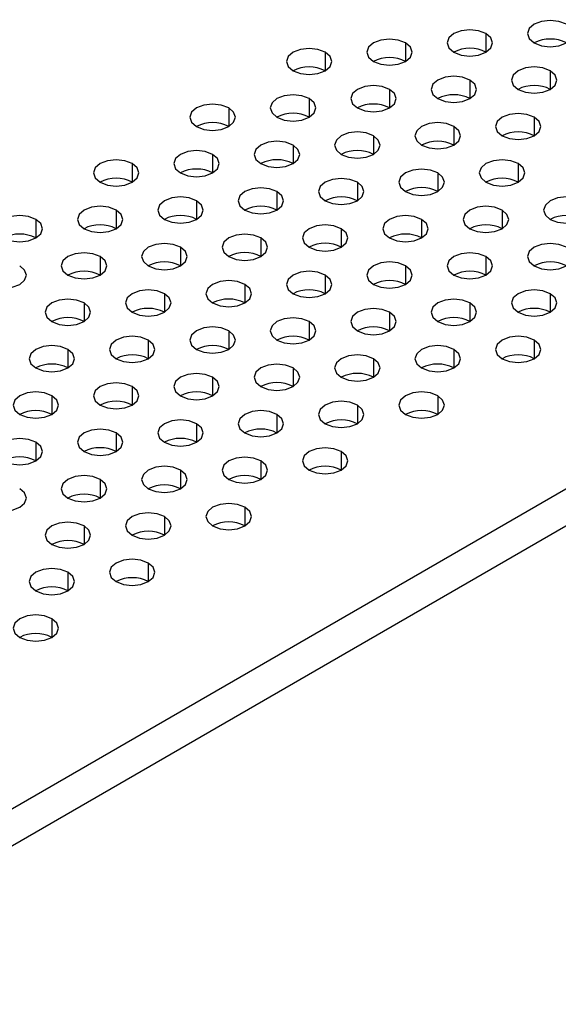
# Model space of a CAD drawing. Header units: millimetres. Extents: x 0 to 1118, y 0 to 864.
# Tile 359 of 438: x 987.52 to 989.89, y 689.69 to 694.02. Entities that reach past the tile are written whole.
import ezdxf

# ---------------------------------------------------------------- set-up
doc = ezdxf.new("R2010")
doc.units = ezdxf.units.MM

msp = doc.modelspace()

# ---------------------------------------------------------------- linework, layer by layer
at = {"color": 7, "linetype": 'Continuous', "lineweight": 25}
for p, q in [((1014.0395, 705.8734), (939.2276, 662.6854)), ((1014.1102, 705.7509), (939.2983, 662.5629))]:
    msp.add_line(p, q, dxfattribs=at)
at = {"color": 8, "linetype": 'Continuous', "lineweight": 25}
for p, q in [((989.5736, 693.9538), (989.5736, 693.8722)), ((989.2201, 693.913), (989.2201, 693.8314)), ((988.8665, 693.8722), (988.8665, 693.7906)), ((989.8565, 693.7906), (989.8565, 693.7089)), ((989.5029, 693.7497), (989.5029, 693.6681)), ((989.1494, 693.7089), (989.1494, 693.6273)), ((988.7958, 693.6681), (988.7958, 693.5865)), ((988.4423, 693.6273), (988.4423, 693.5456)), ((989.7858, 693.5865), (989.7858, 693.5048)), ((989.4322, 693.5456), (989.4322, 693.464)), ((989.0787, 693.5048), (989.0787, 693.4232)), ((988.7251, 693.464), (988.7251, 693.3824)), ((988.3716, 693.4232), (988.3716, 693.3415)), ((988.018, 693.3824), (988.018, 693.3007)), ((989.3615, 693.3415), (989.3615, 693.2599)), ((989.7151, 693.3824), (989.7151, 693.3007)), ((989.008, 693.3007), (989.008, 693.2191)), ((988.6544, 693.2599), (988.6544, 693.1783)), ((988.3008, 693.2191), (988.3008, 693.1374)), ((987.9473, 693.1783), (987.9473, 693.0966)), ((989.6443, 693.1783), (989.6443, 693.0966)), ((987.5937, 693.1374), (987.5937, 693.0558)), ((989.2908, 693.1374), (989.2908, 693.0558)), ((988.9372, 693.0966), (988.9372, 693.015)), ((988.5837, 693.0558), (988.5837, 692.9742)), ((988.2301, 693.015), (988.2301, 692.9333)), ((987.8766, 692.9742), (987.8766, 692.8925)), ((989.5736, 692.9742), (989.5736, 692.8925)), ((989.2201, 692.9333), (989.2201, 692.8517)), ((988.8665, 692.8925), (988.8665, 692.8109)), ((988.513, 692.8517), (988.513, 692.7701)), ((988.1594, 692.8109), (988.1594, 692.7292)), ((989.8565, 692.8109), (989.8565, 692.7292)), ((987.8059, 692.7701), (987.8059, 692.6884)), ((989.5029, 692.7701), (989.5029, 692.6884)), ((989.1494, 692.7292), (989.1494, 692.6476)), ((988.4423, 692.6476), (988.4423, 692.566)), ((988.7958, 692.6884), (988.7958, 692.6068)), ((988.0887, 692.6068), (988.0887, 692.5251)), ((989.7858, 692.6068), (989.7858, 692.5251)), ((987.7352, 692.566), (987.7352, 692.4843)), ((989.4322, 692.566), (989.4322, 692.4843)), ((989.0787, 692.5251), (989.0787, 692.4435)), ((988.7251, 692.4843), (988.7251, 692.4027)), ((988.3716, 692.4435), (988.3716, 692.3619)), ((988.018, 692.4027), (988.018, 692.321)), ((987.6644, 692.3619), (987.6644, 692.2802)), ((989.3615, 692.3619), (989.3615, 692.2802)), ((989.008, 692.321), (989.008, 692.2394)), ((988.6544, 692.2802), (988.6544, 692.1986)), ((988.3008, 692.2394), (988.3008, 692.1577)), ((987.9473, 692.1986), (987.9473, 692.1169)), ((987.5937, 692.1577), (987.5937, 692.0761)), ((988.9372, 692.1169), (988.9372, 692.0353)), ((988.5837, 692.0761), (988.5837, 691.9945)), ((988.2301, 692.0353), (988.2301, 691.9536)), ((987.8766, 691.9945), (987.8766, 691.9128)), ((988.513, 691.872), (988.513, 691.7904)), ((988.1594, 691.8312), (988.1594, 691.7495)), ((987.8059, 691.7904), (987.8059, 691.7087)), ((988.0887, 691.6271), (988.0887, 691.5454)), ((987.7352, 691.5863), (987.7352, 691.5046)), ((987.6644, 691.3822), (987.6644, 691.3005))]:
    msp.add_line(p, q, dxfattribs=at)
at = {"color": 7, "linetype": 'Continuous', "lineweight": 25, "flags": 128}
for points in [[(989.9272, 693.9947), (989.8947, 694.0072), (989.8565, 694.0116), (989.8182, 694.0072), (989.7858, 693.9947), (989.7641, 693.9759), (989.7565, 693.9538), (989.7641, 693.9318), (989.7858, 693.913)], [(989.7858, 693.913), (989.8182, 693.9005), (989.8565, 693.8961), (989.8947, 693.9005), (989.9272, 693.913), (989.9489, 693.9318), (989.9565, 693.9538), (989.9489, 693.9759), (989.9272, 693.9947)], [(989.5736, 693.9538), (989.5412, 693.9664), (989.5029, 693.9708), (989.4647, 693.9664), (989.4322, 693.9538), (989.4105, 693.9351), (989.4029, 693.913), (989.4105, 693.8909), (989.4322, 693.8722)], [(989.4322, 693.8722), (989.4647, 693.8597), (989.5029, 693.8553), (989.5412, 693.8597), (989.5736, 693.8722), (989.5953, 693.8909), (989.6029, 693.913), (989.5953, 693.9351), (989.5736, 693.9538)], [(989.2201, 693.913), (989.1876, 693.9255), (989.1494, 693.9299), (989.1111, 693.9255), (989.0787, 693.913), (989.057, 693.8943), (989.0494, 693.8722), (989.057, 693.8501), (989.0787, 693.8314)], [(989.0787, 693.8314), (989.1111, 693.8189), (989.1494, 693.8145), (989.1876, 693.8189), (989.2201, 693.8314), (989.2418, 693.8501), (989.2494, 693.8722), (989.2418, 693.8943), (989.2201, 693.913)], [(988.8665, 693.8722), (988.8341, 693.8847), (988.7958, 693.8891), (988.7576, 693.8847), (988.7251, 693.8722), (988.7034, 693.8535), (988.6958, 693.8314), (988.7034, 693.8093), (988.7251, 693.7906)], [(988.7251, 693.7906), (988.7576, 693.7781), (988.7958, 693.7737), (988.8341, 693.7781), (988.8665, 693.7906), (988.8882, 693.8093), (988.8958, 693.8314), (988.8882, 693.8535), (988.8665, 693.8722)], [(989.8565, 693.7906), (989.824, 693.8031), (989.7858, 693.8075), (989.7475, 693.8031), (989.7151, 693.7906), (989.6934, 693.7718), (989.6858, 693.7497), (989.6934, 693.7277), (989.7151, 693.7089)], [(989.7151, 693.7089), (989.7475, 693.6964), (989.7858, 693.692), (989.824, 693.6964), (989.8565, 693.7089), (989.8782, 693.7277), (989.8858, 693.7497), (989.8782, 693.7718), (989.8565, 693.7906)], [(989.5029, 693.7497), (989.4705, 693.7623), (989.4322, 693.7667), (989.3939, 693.7623), (989.3615, 693.7497), (989.3398, 693.731), (989.3322, 693.7089), (989.3398, 693.6868), (989.3615, 693.6681)], [(989.3615, 693.6681), (989.3939, 693.6556), (989.4322, 693.6512), (989.4705, 693.6556), (989.5029, 693.6681), (989.5246, 693.6868), (989.5322, 693.7089), (989.5246, 693.731), (989.5029, 693.7497)], [(989.1494, 693.7089), (989.1169, 693.7214), (989.0787, 693.7258), (989.0404, 693.7214), (989.008, 693.7089), (988.9863, 693.6902), (988.9787, 693.6681), (988.9863, 693.646), (989.008, 693.6273)], [(989.008, 693.6273), (989.0404, 693.6148), (989.0787, 693.6104), (989.1169, 693.6148), (989.1494, 693.6273), (989.1711, 693.646), (989.1787, 693.6681), (989.1711, 693.6902), (989.1494, 693.7089)], [(988.4423, 693.6273), (988.4098, 693.6398), (988.3716, 693.6442), (988.3333, 693.6398), (988.3008, 693.6273), (988.2792, 693.6086), (988.2716, 693.5865), (988.2792, 693.5644), (988.3008, 693.5456)], [(988.7958, 693.6681), (988.7634, 693.6806), (988.7251, 693.685), (988.6868, 693.6806), (988.6544, 693.6681), (988.6327, 693.6494), (988.6251, 693.6273), (988.6327, 693.6052), (988.6544, 693.5865)], [(988.6544, 693.5865), (988.6868, 693.5739), (988.7251, 693.5696), (988.7634, 693.5739), (988.7958, 693.5865), (988.8175, 693.6052), (988.8251, 693.6273), (988.8175, 693.6494), (988.7958, 693.6681)], [(988.3008, 693.5456), (988.3333, 693.5331), (988.3716, 693.5287), (988.4098, 693.5331), (988.4423, 693.5456), (988.4639, 693.5644), (988.4716, 693.5865), (988.4639, 693.6086), (988.4423, 693.6273)], [(989.7858, 693.5865), (989.7533, 693.599), (989.7151, 693.6034), (989.6768, 693.599), (989.6443, 693.5865), (989.6227, 693.5677), (989.6151, 693.5456), (989.6227, 693.5236), (989.6443, 693.5048)], [(989.4322, 693.5456), (989.3998, 693.5582), (989.3615, 693.5626), (989.3232, 693.5582), (989.2908, 693.5456), (989.2691, 693.5269), (989.2615, 693.5048), (989.2691, 693.4827), (989.2908, 693.464)], [(989.6443, 693.5048), (989.6768, 693.4923), (989.7151, 693.4879), (989.7533, 693.4923), (989.7858, 693.5048), (989.8074, 693.5236), (989.8151, 693.5456), (989.8074, 693.5677), (989.7858, 693.5865)], [(989.0787, 693.5048), (989.0462, 693.5173), (989.008, 693.5217), (988.9697, 693.5173), (988.9372, 693.5048), (988.9156, 693.4861), (988.908, 693.464), (988.9156, 693.4419), (988.9372, 693.4232)], [(989.2908, 693.464), (989.3232, 693.4515), (989.3615, 693.4471), (989.3998, 693.4515), (989.4322, 693.464), (989.4539, 693.4827), (989.4615, 693.5048), (989.4539, 693.5269), (989.4322, 693.5456)], [(988.7251, 693.464), (988.6927, 693.4765), (988.6544, 693.4809), (988.6161, 693.4765), (988.5837, 693.464), (988.562, 693.4453), (988.5544, 693.4232), (988.562, 693.4011), (988.5837, 693.3824)], [(988.9372, 693.4232), (988.9697, 693.4107), (989.008, 693.4063), (989.0462, 693.4107), (989.0787, 693.4232), (989.1003, 693.4419), (989.108, 693.464), (989.1003, 693.4861), (989.0787, 693.5048)], [(988.3716, 693.4232), (988.3391, 693.4357), (988.3008, 693.4401), (988.2626, 693.4357), (988.2301, 693.4232), (988.2085, 693.4045), (988.2008, 693.3824), (988.2085, 693.3603), (988.2301, 693.3415)], [(988.5837, 693.3824), (988.6161, 693.3698), (988.6544, 693.3655), (988.6927, 693.3698), (988.7251, 693.3824), (988.7468, 693.4011), (988.7544, 693.4232), (988.7468, 693.4453), (988.7251, 693.464)], [(988.018, 693.3824), (987.9856, 693.3949), (987.9473, 693.3993), (987.909, 693.3949), (987.8766, 693.3824), (987.8549, 693.3636), (987.8473, 693.3415), (987.8549, 693.3194), (987.8766, 693.3007)], [(988.2301, 693.3415), (988.2626, 693.329), (988.3008, 693.3246), (988.3391, 693.329), (988.3716, 693.3415), (988.3932, 693.3603), (988.4008, 693.3824), (988.3932, 693.4045), (988.3716, 693.4232)], [(989.7151, 693.3824), (989.6826, 693.3949), (989.6443, 693.3993), (989.6061, 693.3949), (989.5736, 693.3824), (989.552, 693.3636), (989.5443, 693.3415), (989.552, 693.3194), (989.5736, 693.3007)], [(987.8766, 693.3007), (987.909, 693.2882), (987.9473, 693.2838), (987.9856, 693.2882), (988.018, 693.3007), (988.0397, 693.3194), (988.0473, 693.3415), (988.0397, 693.3636), (988.018, 693.3824)], [(989.3615, 693.3415), (989.3291, 693.3541), (989.2908, 693.3584), (989.2525, 693.3541), (989.2201, 693.3415), (989.1984, 693.3228), (989.1908, 693.3007), (989.1984, 693.2786), (989.2201, 693.2599)], [(989.2201, 693.2599), (989.2525, 693.2474), (989.2908, 693.243), (989.3291, 693.2474), (989.3615, 693.2599), (989.3832, 693.2786), (989.3908, 693.3007), (989.3832, 693.3228), (989.3615, 693.3415)], [(989.5736, 693.3007), (989.6061, 693.2882), (989.6443, 693.2838), (989.6826, 693.2882), (989.7151, 693.3007), (989.7367, 693.3194), (989.7443, 693.3415), (989.7367, 693.3636), (989.7151, 693.3824)], [(989.008, 693.3007), (988.9755, 693.3132), (988.9372, 693.3176), (988.899, 693.3132), (988.8665, 693.3007), (988.8449, 693.282), (988.8372, 693.2599), (988.8449, 693.2378), (988.8665, 693.2191)], [(988.8665, 693.2191), (988.899, 693.2066), (988.9372, 693.2022), (988.9755, 693.2066), (989.008, 693.2191), (989.0296, 693.2378), (989.0372, 693.2599), (989.0296, 693.282), (989.008, 693.3007)], [(988.6544, 693.2599), (988.622, 693.2724), (988.5837, 693.2768), (988.5454, 693.2724), (988.513, 693.2599), (988.4913, 693.2412), (988.4837, 693.2191), (988.4913, 693.197), (988.513, 693.1783)], [(988.513, 693.1783), (988.5454, 693.1657), (988.5837, 693.1614), (988.622, 693.1657), (988.6544, 693.1783), (988.6761, 693.197), (988.6837, 693.2191), (988.6761, 693.2412), (988.6544, 693.2599)], [(988.3008, 693.2191), (988.2684, 693.2316), (988.2301, 693.236), (988.1919, 693.2316), (988.1594, 693.2191), (988.1377, 693.2004), (988.1301, 693.1783), (988.1377, 693.1562), (988.1594, 693.1374)], [(988.1594, 693.1374), (988.1919, 693.1249), (988.2301, 693.1205), (988.2684, 693.1249), (988.3008, 693.1374), (988.3225, 693.1562), (988.3301, 693.1783), (988.3225, 693.2004), (988.3008, 693.2191)], [(989.9979, 693.2191), (989.9655, 693.2316), (989.9272, 693.236), (989.8889, 693.2316), (989.8565, 693.2191), (989.8348, 693.2004), (989.8272, 693.1783), (989.8348, 693.1562), (989.8565, 693.1374)], [(989.8565, 693.1374), (989.8889, 693.1249), (989.9272, 693.1205), (989.9655, 693.1249), (989.9979, 693.1374), (990.0196, 693.1562), (990.0272, 693.1783), (990.0196, 693.2004), (989.9979, 693.2191)], [(987.9473, 693.1783), (987.9149, 693.1908), (987.8766, 693.1952), (987.8383, 693.1908), (987.8059, 693.1783), (987.7842, 693.1595), (987.7766, 693.1374), (987.7842, 693.1153), (987.8059, 693.0966)], [(987.8059, 693.0966), (987.8383, 693.0841), (987.8766, 693.0797), (987.9149, 693.0841), (987.9473, 693.0966), (987.969, 693.1153), (987.9766, 693.1374), (987.969, 693.1595), (987.9473, 693.1783)], [(989.6443, 693.1783), (989.6119, 693.1908), (989.5736, 693.1952), (989.5354, 693.1908), (989.5029, 693.1783), (989.4813, 693.1595), (989.4736, 693.1374), (989.4813, 693.1153), (989.5029, 693.0966)], [(989.5029, 693.0966), (989.5354, 693.0841), (989.5736, 693.0797), (989.6119, 693.0841), (989.6443, 693.0966), (989.666, 693.1153), (989.6736, 693.1374), (989.666, 693.1595), (989.6443, 693.1783)], [(987.5937, 693.1374), (987.5613, 693.15), (987.523, 693.1543), (987.4848, 693.15), (987.4523, 693.1374), (987.4306, 693.1187), (987.423, 693.0966), (987.4306, 693.0745), (987.4523, 693.0558)], [(987.4523, 693.0558), (987.4848, 693.0433), (987.523, 693.0389), (987.5613, 693.0433), (987.5937, 693.0558), (987.6154, 693.0745), (987.623, 693.0966), (987.6154, 693.1187), (987.5937, 693.1374)], [(989.2908, 693.1374), (989.2584, 693.15), (989.2201, 693.1543), (989.1818, 693.15), (989.1494, 693.1374), (989.1277, 693.1187), (989.1201, 693.0966), (989.1277, 693.0745), (989.1494, 693.0558)], [(989.1494, 693.0558), (989.1818, 693.0433), (989.2201, 693.0389), (989.2584, 693.0433), (989.2908, 693.0558), (989.3125, 693.0745), (989.3201, 693.0966), (989.3125, 693.1187), (989.2908, 693.1374)], [(988.9372, 693.0966), (988.9048, 693.1091), (988.8665, 693.1135), (988.8283, 693.1091), (988.7958, 693.0966), (988.7741, 693.0779), (988.7665, 693.0558), (988.7741, 693.0337), (988.7958, 693.015)], [(988.7958, 693.015), (988.8283, 693.0025), (988.8665, 692.9981), (988.9048, 693.0025), (988.9372, 693.015), (988.9589, 693.0337), (988.9665, 693.0558), (988.9589, 693.0779), (988.9372, 693.0966)], [(988.5837, 693.0558), (988.5512, 693.0683), (988.513, 693.0727), (988.4747, 693.0683), (988.4423, 693.0558), (988.4206, 693.0371), (988.413, 693.015), (988.4206, 692.9929), (988.4423, 692.9742)], [(988.4423, 692.9742), (988.4747, 692.9616), (988.513, 692.9572), (988.5512, 692.9616), (988.5837, 692.9742), (988.6054, 692.9929), (988.613, 693.015), (988.6054, 693.0371), (988.5837, 693.0558)], [(988.2301, 693.015), (988.1977, 693.0275), (988.1594, 693.0319), (988.1212, 693.0275), (988.0887, 693.015), (988.067, 692.9962), (988.0594, 692.9742), (988.067, 692.9521), (988.0887, 692.9333)], [(988.0887, 692.9333), (988.1212, 692.9208), (988.1594, 692.9164), (988.1977, 692.9208), (988.2301, 692.9333), (988.2518, 692.9521), (988.2594, 692.9742), (988.2518, 692.9962), (988.2301, 693.015)], [(989.9272, 693.015), (989.8947, 693.0275), (989.8565, 693.0319), (989.8182, 693.0275), (989.7858, 693.015), (989.7641, 692.9962), (989.7565, 692.9742), (989.7641, 692.9521), (989.7858, 692.9333)], [(989.7858, 692.9333), (989.8182, 692.9208), (989.8565, 692.9164), (989.8947, 692.9208), (989.9272, 692.9333), (989.9489, 692.9521), (989.9565, 692.9742), (989.9489, 692.9962), (989.9272, 693.015)], [(987.8766, 692.9742), (987.8441, 692.9867), (987.8059, 692.9911), (987.7676, 692.9867), (987.7352, 692.9742), (987.7135, 692.9554), (987.7059, 692.9333), (987.7135, 692.9112), (987.7352, 692.8925)], [(987.7352, 692.8925), (987.7676, 692.88), (987.8059, 692.8756), (987.8441, 692.88), (987.8766, 692.8925), (987.8983, 692.9112), (987.9059, 692.9333), (987.8983, 692.9554), (987.8766, 692.9742)], [(989.2201, 692.9333), (989.1876, 692.9459), (989.1494, 692.9502), (989.1111, 692.9459), (989.0787, 692.9333), (989.057, 692.9146), (989.0494, 692.8925), (989.057, 692.8704), (989.0787, 692.8517)], [(989.5736, 692.9742), (989.5412, 692.9867), (989.5029, 692.9911), (989.4647, 692.9867), (989.4322, 692.9742), (989.4105, 692.9554), (989.4029, 692.9333), (989.4105, 692.9112), (989.4322, 692.8925)], [(989.4322, 692.8925), (989.4647, 692.88), (989.5029, 692.8756), (989.5412, 692.88), (989.5736, 692.8925), (989.5953, 692.9112), (989.6029, 692.9333), (989.5953, 692.9554), (989.5736, 692.9742)], [(987.3816, 692.8517), (987.414, 692.8392), (987.4523, 692.8348), (987.4906, 692.8392), (987.523, 692.8517), (987.5447, 692.8704), (987.5523, 692.8925), (987.5447, 692.9146), (987.523, 692.9333)], [(988.8665, 692.8925), (988.8341, 692.905), (988.7958, 692.9094), (988.7576, 692.905), (988.7251, 692.8925), (988.7034, 692.8738), (988.6958, 692.8517), (988.7034, 692.8296), (988.7251, 692.8109)], [(989.0787, 692.8517), (989.1111, 692.8392), (989.1494, 692.8348), (989.1876, 692.8392), (989.2201, 692.8517), (989.2418, 692.8704), (989.2494, 692.8925), (989.2418, 692.9146), (989.2201, 692.9333)], [(988.513, 692.8517), (988.4805, 692.8642), (988.4423, 692.8686), (988.404, 692.8642), (988.3716, 692.8517), (988.3499, 692.833), (988.3423, 692.8109), (988.3499, 692.7888), (988.3716, 692.7701)], [(988.7251, 692.8109), (988.7576, 692.7984), (988.7958, 692.794), (988.8341, 692.7984), (988.8665, 692.8109), (988.8882, 692.8296), (988.8958, 692.8517), (988.8882, 692.8738), (988.8665, 692.8925)], [(988.1594, 692.8109), (988.127, 692.8234), (988.0887, 692.8278), (988.0504, 692.8234), (988.018, 692.8109), (987.9963, 692.7921), (987.9887, 692.7701), (987.9963, 692.748), (988.018, 692.7292)], [(988.3716, 692.7701), (988.404, 692.7575), (988.4423, 692.7531), (988.4805, 692.7575), (988.513, 692.7701), (988.5347, 692.7888), (988.5423, 692.8109), (988.5347, 692.833), (988.513, 692.8517)], [(989.8565, 692.8109), (989.824, 692.8234), (989.7858, 692.8278), (989.7475, 692.8234), (989.7151, 692.8109), (989.6934, 692.7921), (989.6858, 692.7701), (989.6934, 692.748), (989.7151, 692.7292)], [(987.8059, 692.7701), (987.7734, 692.7826), (987.7352, 692.787), (987.6969, 692.7826), (987.6644, 692.7701), (987.6428, 692.7513), (987.6352, 692.7292), (987.6428, 692.7071), (987.6644, 692.6884)], [(988.018, 692.7292), (988.0504, 692.7167), (988.0887, 692.7123), (988.127, 692.7167), (988.1594, 692.7292), (988.1811, 692.748), (988.1887, 692.7701), (988.1811, 692.7921), (988.1594, 692.8109)], [(989.5029, 692.7701), (989.4705, 692.7826), (989.4322, 692.787), (989.3939, 692.7826), (989.3615, 692.7701), (989.3398, 692.7513), (989.3322, 692.7292), (989.3398, 692.7071), (989.3615, 692.6884)], [(989.7151, 692.7292), (989.7475, 692.7167), (989.7858, 692.7123), (989.824, 692.7167), (989.8565, 692.7292), (989.8782, 692.748), (989.8858, 692.7701), (989.8782, 692.7921), (989.8565, 692.8109)], [(987.6644, 692.6884), (987.6969, 692.6759), (987.7352, 692.6715), (987.7734, 692.6759), (987.8059, 692.6884), (987.8275, 692.7071), (987.8352, 692.7292), (987.8275, 692.7513), (987.8059, 692.7701)], [(989.1494, 692.7292), (989.1169, 692.7417), (989.0787, 692.7461), (989.0404, 692.7417), (989.008, 692.7292), (988.9863, 692.7105), (988.9787, 692.6884), (988.9863, 692.6663), (989.008, 692.6476)], [(989.3615, 692.6884), (989.3939, 692.6759), (989.4322, 692.6715), (989.4705, 692.6759), (989.5029, 692.6884), (989.5246, 692.7071), (989.5322, 692.7292), (989.5246, 692.7513), (989.5029, 692.7701)], [(988.7958, 692.6884), (988.7634, 692.7009), (988.7251, 692.7053), (988.6868, 692.7009), (988.6544, 692.6884), (988.6327, 692.6697), (988.6251, 692.6476), (988.6327, 692.6255), (988.6544, 692.6068)], [(989.008, 692.6476), (989.0404, 692.6351), (989.0787, 692.6307), (989.1169, 692.6351), (989.1494, 692.6476), (989.1711, 692.6663), (989.1787, 692.6884), (989.1711, 692.7105), (989.1494, 692.7292)], [(988.4423, 692.6476), (988.4098, 692.6601), (988.3716, 692.6645), (988.3333, 692.6601), (988.3008, 692.6476), (988.2792, 692.6289), (988.2716, 692.6068), (988.2792, 692.5847), (988.3008, 692.566)], [(988.3008, 692.566), (988.3333, 692.5534), (988.3716, 692.549), (988.4098, 692.5534), (988.4423, 692.566), (988.4639, 692.5847), (988.4716, 692.6068), (988.4639, 692.6289), (988.4423, 692.6476)], [(988.6544, 692.6068), (988.6868, 692.5943), (988.7251, 692.5899), (988.7634, 692.5943), (988.7958, 692.6068), (988.8175, 692.6255), (988.8251, 692.6476), (988.8175, 692.6697), (988.7958, 692.6884)], [(988.0887, 692.6068), (988.0563, 692.6193), (988.018, 692.6237), (987.9797, 692.6193), (987.9473, 692.6068), (987.9256, 692.588), (987.918, 692.566), (987.9256, 692.5439), (987.9473, 692.5251)], [(987.9473, 692.5251), (987.9797, 692.5126), (988.018, 692.5082), (988.0563, 692.5126), (988.0887, 692.5251), (988.1104, 692.5439), (988.118, 692.566), (988.1104, 692.588), (988.0887, 692.6068)], [(989.7858, 692.6068), (989.7533, 692.6193), (989.7151, 692.6237), (989.6768, 692.6193), (989.6443, 692.6068), (989.6227, 692.588), (989.6151, 692.566), (989.6227, 692.5439), (989.6443, 692.5251)], [(989.6443, 692.5251), (989.6768, 692.5126), (989.7151, 692.5082), (989.7533, 692.5126), (989.7858, 692.5251), (989.8074, 692.5439), (989.8151, 692.566), (989.8074, 692.588), (989.7858, 692.6068)], [(987.7352, 692.566), (987.7027, 692.5785), (987.6644, 692.5829), (987.6262, 692.5785), (987.5937, 692.566), (987.5721, 692.5472), (987.5644, 692.5251), (987.5721, 692.503), (987.5937, 692.4843)], [(987.5937, 692.4843), (987.6262, 692.4718), (987.6644, 692.4674), (987.7027, 692.4718), (987.7352, 692.4843), (987.7568, 692.503), (987.7644, 692.5251), (987.7568, 692.5472), (987.7352, 692.566)], [(989.4322, 692.566), (989.3998, 692.5785), (989.3615, 692.5829), (989.3232, 692.5785), (989.2908, 692.566), (989.2691, 692.5472), (989.2615, 692.5251), (989.2691, 692.503), (989.2908, 692.4843)], [(989.2908, 692.4843), (989.3232, 692.4718), (989.3615, 692.4674), (989.3998, 692.4718), (989.4322, 692.4843), (989.4539, 692.503), (989.4615, 692.5251), (989.4539, 692.5472), (989.4322, 692.566)], [(989.0787, 692.5251), (989.0462, 692.5376), (989.008, 692.542), (988.9697, 692.5376), (988.9372, 692.5251), (988.9156, 692.5064), (988.908, 692.4843), (988.9156, 692.4622), (988.9372, 692.4435)], [(988.9372, 692.4435), (988.9697, 692.431), (989.008, 692.4266), (989.0462, 692.431), (989.0787, 692.4435), (989.1003, 692.4622), (989.108, 692.4843), (989.1003, 692.5064), (989.0787, 692.5251)], [(988.7251, 692.4843), (988.6927, 692.4968), (988.6544, 692.5012), (988.6161, 692.4968), (988.5837, 692.4843), (988.562, 692.4656), (988.5544, 692.4435), (988.562, 692.4214), (988.5837, 692.4027)], [(988.5837, 692.4027), (988.6161, 692.3902), (988.6544, 692.3858), (988.6927, 692.3902), (988.7251, 692.4027), (988.7468, 692.4214), (988.7544, 692.4435), (988.7468, 692.4656), (988.7251, 692.4843)], [(988.3716, 692.4435), (988.3391, 692.456), (988.3008, 692.4604), (988.2626, 692.456), (988.2301, 692.4435), (988.2085, 692.4248), (988.2008, 692.4027), (988.2085, 692.3806), (988.2301, 692.3619)], [(988.2301, 692.3619), (988.2626, 692.3493), (988.3008, 692.3449), (988.3391, 692.3493), (988.3716, 692.3619), (988.3932, 692.3806), (988.4008, 692.4027), (988.3932, 692.4248), (988.3716, 692.4435)], [(988.018, 692.4027), (987.9856, 692.4152), (987.9473, 692.4196), (987.909, 692.4152), (987.8766, 692.4027), (987.8549, 692.3839), (987.8473, 692.3619), (987.8549, 692.3398), (987.8766, 692.321)], [(987.8766, 692.321), (987.909, 692.3085), (987.9473, 692.3041), (987.9856, 692.3085), (988.018, 692.321), (988.0397, 692.3398), (988.0473, 692.3619), (988.0397, 692.3839), (988.018, 692.4027)], [(987.6644, 692.3619), (987.632, 692.3744), (987.5937, 692.3788), (987.5555, 692.3744), (987.523, 692.3619), (987.5014, 692.3431), (987.4937, 692.321), (987.5014, 692.2989), (987.523, 692.2802)], [(987.523, 692.2802), (987.5555, 692.2677), (987.5937, 692.2633), (987.632, 692.2677), (987.6644, 692.2802), (987.6861, 692.2989), (987.6937, 692.321), (987.6861, 692.3431), (987.6644, 692.3619)], [(989.3615, 692.3619), (989.3291, 692.3744), (989.2908, 692.3788), (989.2525, 692.3744), (989.2201, 692.3619), (989.1984, 692.3431), (989.1908, 692.321), (989.1984, 692.2989), (989.2201, 692.2802)], [(989.2201, 692.2802), (989.2525, 692.2677), (989.2908, 692.2633), (989.3291, 692.2677), (989.3615, 692.2802), (989.3832, 692.2989), (989.3908, 692.321), (989.3832, 692.3431), (989.3615, 692.3619)], [(989.008, 692.321), (988.9755, 692.3335), (988.9372, 692.3379), (988.899, 692.3335), (988.8665, 692.321), (988.8449, 692.3023), (988.8372, 692.2802), (988.8449, 692.2581), (988.8665, 692.2394)], [(988.8665, 692.2394), (988.899, 692.2269), (988.9372, 692.2225), (988.9755, 692.2269), (989.008, 692.2394), (989.0296, 692.2581), (989.0372, 692.2802), (989.0296, 692.3023), (989.008, 692.321)], [(988.6544, 692.2802), (988.622, 692.2927), (988.5837, 692.2971), (988.5454, 692.2927), (988.513, 692.2802), (988.4913, 692.2615), (988.4837, 692.2394), (988.4913, 692.2173), (988.513, 692.1986)], [(988.513, 692.1986), (988.5454, 692.1861), (988.5837, 692.1817), (988.622, 692.1861), (988.6544, 692.1986), (988.6761, 692.2173), (988.6837, 692.2394), (988.6761, 692.2615), (988.6544, 692.2802)], [(987.9473, 692.1986), (987.9149, 692.2111), (987.8766, 692.2155), (987.8383, 692.2111), (987.8059, 692.1986), (987.7842, 692.1798), (987.7766, 692.1577), (987.7842, 692.1357), (987.8059, 692.1169)], [(988.3008, 692.2394), (988.2684, 692.2519), (988.2301, 692.2563), (988.1919, 692.2519), (988.1594, 692.2394), (988.1377, 692.2207), (988.1301, 692.1986), (988.1377, 692.1765), (988.1594, 692.1577)], [(988.1594, 692.1577), (988.1919, 692.1452), (988.2301, 692.1408), (988.2684, 692.1452), (988.3008, 692.1577), (988.3225, 692.1765), (988.3301, 692.1986), (988.3225, 692.2207), (988.3008, 692.2394)], [(987.5937, 692.1577), (987.5613, 692.1703), (987.523, 692.1747), (987.4848, 692.1703), (987.4523, 692.1577), (987.4306, 692.139), (987.423, 692.1169), (987.4306, 692.0948), (987.4523, 692.0761)], [(987.8059, 692.1169), (987.8383, 692.1044), (987.8766, 692.1), (987.9149, 692.1044), (987.9473, 692.1169), (987.969, 692.1357), (987.9766, 692.1577), (987.969, 692.1798), (987.9473, 692.1986)], [(987.4523, 692.0761), (987.4848, 692.0636), (987.523, 692.0592), (987.5613, 692.0636), (987.5937, 692.0761), (987.6154, 692.0948), (987.623, 692.1169), (987.6154, 692.139), (987.5937, 692.1577)], [(988.9372, 692.1169), (988.9048, 692.1294), (988.8665, 692.1338), (988.8283, 692.1294), (988.7958, 692.1169), (988.7741, 692.0982), (988.7665, 692.0761), (988.7741, 692.054), (988.7958, 692.0353)], [(988.5837, 692.0761), (988.5512, 692.0886), (988.513, 692.093), (988.4747, 692.0886), (988.4423, 692.0761), (988.4206, 692.0574), (988.413, 692.0353), (988.4206, 692.0132), (988.4423, 691.9945)], [(988.7958, 692.0353), (988.8283, 692.0228), (988.8665, 692.0184), (988.9048, 692.0228), (988.9372, 692.0353), (988.9589, 692.054), (988.9665, 692.0761), (988.9589, 692.0982), (988.9372, 692.1169)], [(988.2301, 692.0353), (988.1977, 692.0478), (988.1594, 692.0522), (988.1212, 692.0478), (988.0887, 692.0353), (988.067, 692.0166), (988.0594, 691.9945), (988.067, 691.9724), (988.0887, 691.9536)], [(988.4423, 691.9945), (988.4747, 691.982), (988.513, 691.9776), (988.5512, 691.982), (988.5837, 691.9945), (988.6054, 692.0132), (988.613, 692.0353), (988.6054, 692.0574), (988.5837, 692.0761)], [(987.8766, 691.9945), (987.8441, 692.007), (987.8059, 692.0114), (987.7676, 692.007), (987.7352, 691.9945), (987.7135, 691.9757), (987.7059, 691.9536), (987.7135, 691.9316), (987.7352, 691.9128)], [(988.0887, 691.9536), (988.1212, 691.9411), (988.1594, 691.9367), (988.1977, 691.9411), (988.2301, 691.9536), (988.2518, 691.9724), (988.2594, 691.9945), (988.2518, 692.0166), (988.2301, 692.0353)], [(987.7352, 691.9128), (987.7676, 691.9003), (987.8059, 691.8959), (987.8441, 691.9003), (987.8766, 691.9128), (987.8983, 691.9316), (987.9059, 691.9536), (987.8983, 691.9757), (987.8766, 691.9945)], [(987.3816, 691.872), (987.414, 691.8595), (987.4523, 691.8551), (987.4906, 691.8595), (987.523, 691.872), (987.5447, 691.8907), (987.5523, 691.9128), (987.5447, 691.9349), (987.523, 691.9536)], [(988.513, 691.872), (988.4805, 691.8845), (988.4423, 691.8889), (988.404, 691.8845), (988.3716, 691.872), (988.3499, 691.8533), (988.3423, 691.8312), (988.3499, 691.8091), (988.3716, 691.7904)], [(988.3716, 691.7904), (988.404, 691.7779), (988.4423, 691.7735), (988.4805, 691.7779), (988.513, 691.7904), (988.5347, 691.8091), (988.5423, 691.8312), (988.5347, 691.8533), (988.513, 691.872)], [(988.1594, 691.8312), (988.127, 691.8437), (988.0887, 691.8481), (988.0504, 691.8437), (988.018, 691.8312), (987.9963, 691.8125), (987.9887, 691.7904), (987.9963, 691.7683), (988.018, 691.7495)], [(988.018, 691.7495), (988.0504, 691.737), (988.0887, 691.7326), (988.127, 691.737), (988.1594, 691.7495), (988.1811, 691.7683), (988.1887, 691.7904), (988.1811, 691.8125), (988.1594, 691.8312)], [(987.8059, 691.7904), (987.7734, 691.8029), (987.7352, 691.8073), (987.6969, 691.8029), (987.6644, 691.7904), (987.6428, 691.7716), (987.6352, 691.7495), (987.6428, 691.7275), (987.6644, 691.7087)], [(987.6644, 691.7087), (987.6969, 691.6962), (987.7352, 691.6918), (987.7734, 691.6962), (987.8059, 691.7087), (987.8275, 691.7275), (987.8352, 691.7495), (987.8275, 691.7716), (987.8059, 691.7904)], [(988.0887, 691.6271), (988.0563, 691.6396), (988.018, 691.644), (987.9797, 691.6396), (987.9473, 691.6271), (987.9256, 691.6084), (987.918, 691.5863), (987.9256, 691.5642), (987.9473, 691.5454)], [(987.9473, 691.5454), (987.9797, 691.5329), (988.018, 691.5285), (988.0563, 691.5329), (988.0887, 691.5454), (988.1104, 691.5642), (988.118, 691.5863), (988.1104, 691.6084), (988.0887, 691.6271)], [(987.7352, 691.5863), (987.7027, 691.5988), (987.6644, 691.6032), (987.6262, 691.5988), (987.5937, 691.5863), (987.5721, 691.5675), (987.5644, 691.5454), (987.5721, 691.5234), (987.5937, 691.5046)], [(987.5937, 691.5046), (987.6262, 691.4921), (987.6644, 691.4877), (987.7027, 691.4921), (987.7352, 691.5046), (987.7568, 691.5234), (987.7644, 691.5454), (987.7568, 691.5675), (987.7352, 691.5863)], [(987.6644, 691.3822), (987.632, 691.3947), (987.5937, 691.3991), (987.5555, 691.3947), (987.523, 691.3822), (987.5014, 691.3634), (987.4937, 691.3413), (987.5014, 691.3192), (987.523, 691.3005)], [(987.523, 691.3005), (987.5555, 691.288), (987.5937, 691.2836), (987.632, 691.288), (987.6644, 691.3005), (987.6861, 691.3192), (987.6937, 691.3413), (987.6861, 691.3634), (987.6644, 691.3822)]]:
    msp.add_lwpolyline(points, dxfattribs=at)
at = {"color": 7, "linetype": 'Continuous', "lineweight": 25}
for centre in [(989.8565, 693.7765), (989.5029, 693.7357), (989.1494, 693.6949), (988.7958, 693.6541), (989.7858, 693.5724), (989.0787, 693.4908), (989.4322, 693.5316), (988.7251, 693.45), (988.3716, 693.4092), (989.7151, 693.3683), (989.3615, 693.3275), (989.008, 693.2867), (988.6544, 693.2459), (988.3008, 693.2051), (987.9473, 693.1642), (989.6443, 693.1642), (989.2908, 693.1234), (988.9372, 693.0826), (988.5837, 693.0418), (988.2301, 693.001), (989.9272, 693.001), (987.8766, 692.9601), (989.5736, 692.9601), (987.523, 692.9193), (989.2201, 692.9193), (988.8665, 692.8785), (988.1594, 692.7968), (988.513, 692.8377), (989.8565, 692.7968), (987.8059, 692.756), (989.5029, 692.756), (989.1494, 692.7152), (988.7958, 692.6744), (988.4423, 692.6336), (988.0887, 692.5927), (989.7858, 692.5927), (987.7352, 692.5519), (989.4322, 692.5519), (989.0787, 692.5111), (988.7251, 692.4703), (988.3716, 692.4295), (988.018, 692.3886), (989.7151, 692.3886), (987.6644, 692.3478), (989.3615, 692.3478), (989.008, 692.307), (988.6544, 692.2662), (988.3008, 692.2254), (987.9473, 692.1845), (987.5937, 692.1437), (989.2908, 692.1437), (988.5837, 692.0621), (988.9372, 692.1029), (988.2301, 692.0213), (987.8766, 691.9804), (987.523, 691.9396), (988.8665, 691.8988), (988.513, 691.858), (988.1594, 691.8172), (987.8059, 691.7763), (988.4423, 691.6539), (988.0887, 691.6131), (987.7352, 691.5722), (988.018, 691.409), (987.6644, 691.3681), (987.5937, 691.164)]:
    msp.add_arc(centre, 0.1537, 62.61, 117.3846, dxfattribs=at)

doc.saveas('drawing.dxf')
